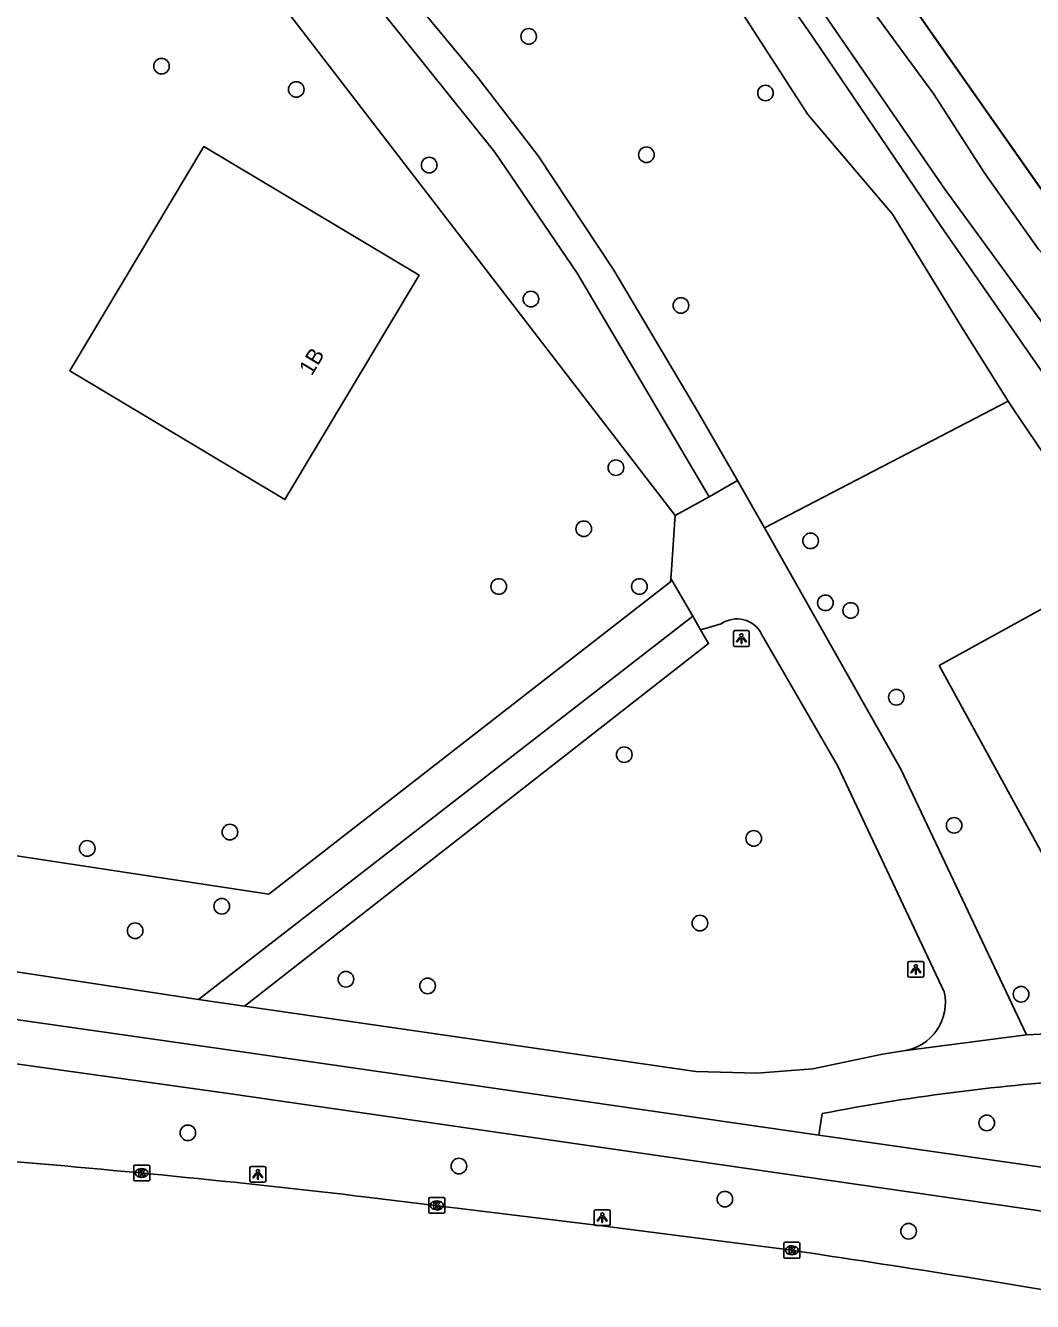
# Model space of a CAD drawing. Extents: x 162722 to 165099, y 384721 to 386283.
# Drawn here: x 163045.4 to 163108.6, y 385401.7 to 385481.8 of the extents above; entities that cross this region are included whole.
import ezdxf

# ---------------------------------------------------------------- set-up
doc = ezdxf.new("R2010")
doc.units = 0
for name, color, linetype in [('IMGEO_Boom', 7, 'Continuous'), ('IMGEO_Fietspad_gesloten', 7, 'Continuous'), ('IMGEO_Gemengd_bos', 7, 'Continuous'), ('IMGEO_Groenvoorziening', 7, 'Continuous'), ('IMGEO_Hek', 7, 'Continuous'), ('IMGEO_Kolk', 7, 'Continuous'), ('IMGEO_Lichtpunt', 7, 'Continuous'), ('IMGEO_Loofbos', 7, 'Continuous'), ('IMGEO_Pand', 7, 'Continuous'), ('IMGEO_Pand_nummerreeks', 7, 'Continuous'), ('IMGEO_Rijbaan_lokaal_gesloten', 7, 'Continuous'), ('IMGEO_Rijbaan_lokaal_halfverhard', 7, 'Continuous'), ('IMGEO_Rijbaan_lokaal_open', 7, 'Continuous'), ('IMGEO_Voetpad_halfverhard', 7, 'Continuous'), ('IMGEO_Voetpad_open', 7, 'Continuous'), ('IMGEO_Waterloop', 7, 'Continuous')]:
    doc.layers.add(name, color=color, linetype=linetype)

msp = doc.modelspace()

# ---------------------------------------------------------------- linework, layer by layer
at = {"layer": 'IMGEO_Boom'}
for centre in [(163076.967, 385481.093), (163053.921, 385479.228), (163062.38, 385477.766), (163091.828, 385477.543), (163084.355, 385473.671), (163070.72, 385473.019), (163077.109, 385464.612), (163086.519, 385464.214), (163082.44, 385454.038), (163080.422, 385450.202), (163094.662, 385449.446), (163075.088, 385446.582), (163083.915, 385446.582), (163095.591, 385445.557), (163097.177, 385445.078), (163100.041, 385439.634), (163082.964, 385436.031), (163103.669, 385431.595), (163058.213, 385431.175), (163091.092, 385430.776), (163049.259, 385430.147), (163057.702, 385426.517), (163087.711, 385425.463), (163052.267, 385424.981), (163065.493, 385421.938), (163070.621, 385421.52), (163107.87, 385420.998), (163055.574, 385412.305), (163105.715, 385412.927), (163072.588, 385410.217), (163089.279, 385408.144), (163100.808, 385406.127)]:
    msp.add_circle(centre, 0.489, dxfattribs=at)
at = {"layer": 'IMGEO_Fietspad_gesloten'}
for points in [[(163095.179, 385412.164), (163058.54, 385417.454), (163026.168, 385422.069), (163017.969, 385423.237)], [(163109.638, 385407.325), (163058.121, 385414.782), (163022.454, 385419.756), (163017.074, 385420.501)], [(163110.177, 385409.999), (163095.179, 385412.164)]]:
    msp.add_lwpolyline(points, dxfattribs=at)
at = {"layer": 'IMGEO_Gemengd_bos'}
for points in [[(162941.783, 385601.597), (162943.356, 385599.196), (162964.203, 385567.384), (163064.479, 385535.103), (163132.903, 385437.69)], [(163132.903, 385437.69), (163126.008, 385446.441), (163112.408, 385463.983), (163108.936, 385467.766), (163105.562, 385472.557), (163102.394, 385477.48), (163076.802, 385512.35), (163072.908, 385518.017), (163068.377, 385524.826), (163064.382, 385529.402), (163061.597, 385531.851), (163060.108, 385532.915), (163056.828, 385534.61), (163053.315, 385535.992), (163045.604, 385538.233), (163026.296, 385544.554), (163015.591, 385548.222), (163006.605, 385550.912), (162999.829, 385553.169), (162996.056, 385554.401), (162992.253, 385555.088), (162988.667, 385555.454), (162985.508, 385555.442), (162981.516, 385555.113)], [(163107.063, 385458.212), (163107.373, 385457.719), (163109.289, 385454.892), (163110.85, 385453.281), (163118.716, 385442.09), (163126.225, 385430.744), (163129.134, 385425.628), (163129.245, 385425.519)], [(163102.722, 385441.634), (163110.127, 385445.694), (163120.226, 385427.275), (163112.822, 385423.215), (163102.722, 385441.634)]]:
    msp.add_lwpolyline(points, dxfattribs=at)
at = {"layer": 'IMGEO_Groenvoorziening'}
msp.add_lwpolyline([(163085.887, 385447.091), (163085.872, 385446.874), (163060.661, 385427.284), (163041.362, 385430.205), (163015.707, 385479.424), (163043.877, 385500), (163046.824, 385502.152), (163048.49, 385500), (163086.158, 385451.027)], dxfattribs=at)
at = {"layer": 'IMGEO_Hek'}
msp.add_lwpolyline([(163145.507, 385428.793), (163137.824, 385430.639), (163064.479, 385535.103)], dxfattribs=at)
at = {"layer": 'IMGEO_Kolk'}
for p, q in [((163052.179, 385409.357), (163052.179, 385410.209)), ((163052.254, 385410.283), (163053.106, 385410.283)), ((163052.667, 385410.063), (163052.692, 385410.063)), ((163053.18, 385410.209), (163053.18, 385409.357)), ((163053.106, 385409.283), (163052.254, 385409.283)), ((163052.69, 385409.503), (163052.665, 385409.503)), ((163070.7, 385407.328), (163070.7, 385408.18)), ((163070.775, 385408.254), (163071.627, 385408.254)), ((163071.188, 385408.034), (163071.213, 385408.034)), ((163071.701, 385408.18), (163071.701, 385407.328)), ((163071.627, 385407.254), (163070.775, 385407.254)), ((163071.211, 385407.474), (163071.186, 385407.474)), ((163092.987, 385404.508), (163092.987, 385405.36)), ((163093.062, 385405.434), (163093.914, 385405.434)), ((163093.475, 385405.214), (163093.5, 385405.214)), ((163093.988, 385405.36), (163093.988, 385404.508)), ((163093.914, 385404.434), (163093.062, 385404.434)), ((163093.498, 385404.654), (163093.473, 385404.654))]:
    msp.add_line(p, q, dxfattribs=at)
for points in [[(163052.179, 385409.357), (163052.179, 385410.209)], [(163052.254, 385410.283), (163053.106, 385410.283)], [(163052.5, 385409.983), (163052.623, 385409.983), (163052.623, 385409.832), (163052.753, 385409.983), (163052.917, 385409.983), (163052.771, 385409.832), (163052.924, 385409.583), (163052.772, 385409.583), (163052.687, 385409.747), (163052.623, 385409.68), (163052.623, 385409.583), (163052.5, 385409.583), (163052.5, 385409.983)], [(163053.18, 385410.209), (163053.18, 385409.357)], [(163053.106, 385409.283), (163052.254, 385409.283)], [(163070.7, 385407.328), (163070.7, 385408.18)], [(163070.775, 385408.254), (163071.627, 385408.254)], [(163071.701, 385408.18), (163071.701, 385407.328)], [(163071.627, 385407.254), (163070.775, 385407.254)], [(163071.021, 385407.954), (163071.144, 385407.954), (163071.144, 385407.803), (163071.274, 385407.954), (163071.438, 385407.954), (163071.292, 385407.803), (163071.445, 385407.554), (163071.293, 385407.554), (163071.208, 385407.718), (163071.144, 385407.651), (163071.144, 385407.554), (163071.021, 385407.554), (163071.021, 385407.954)], [(163092.987, 385404.508), (163092.987, 385405.36)], [(163093.062, 385405.434), (163093.914, 385405.434)], [(163093.308, 385405.134), (163093.431, 385405.134), (163093.431, 385404.983), (163093.561, 385405.134), (163093.725, 385405.134), (163093.579, 385404.983), (163093.732, 385404.734), (163093.58, 385404.734), (163093.495, 385404.898), (163093.431, 385404.831), (163093.431, 385404.734), (163093.308, 385404.734), (163093.308, 385405.134)], [(163093.988, 385405.36), (163093.988, 385404.508)], [(163093.914, 385404.434), (163093.062, 385404.434)]]:
    msp.add_lwpolyline(points, dxfattribs=at)
for centre, start, end in [((163052.256, 385410.207), 91.55205, 178.44795), ((163052.256, 385410.207), 91.55205, 178.44795), ((163053.104, 385410.207), 1.55205, 88.44795), ((163053.104, 385410.207), 1.55205, 88.44795), ((163052.256, 385409.359), 181.55205, 268.44795), ((163052.256, 385409.359), 181.55205, 268.44795), ((163053.104, 385409.359), 271.55205, 358.44795), ((163053.104, 385409.359), 271.55205, 358.44795), ((163070.777, 385408.178), 91.55205, 178.44795), ((163070.777, 385408.178), 91.55205, 178.44795), ((163071.625, 385408.178), 1.55205, 88.44795), ((163071.625, 385408.178), 1.55205, 88.44795), ((163070.777, 385407.33), 181.55205, 268.44795), ((163070.777, 385407.33), 181.55205, 268.44795), ((163071.625, 385407.33), 271.55205, 358.44795), ((163071.625, 385407.33), 271.55205, 358.44795), ((163093.064, 385405.358), 91.55205, 178.44795), ((163093.064, 385405.358), 91.55205, 178.44795), ((163093.912, 385405.358), 1.55205, 88.44795), ((163093.912, 385405.358), 1.55205, 88.44795), ((163093.064, 385404.51), 181.55205, 268.44795), ((163093.064, 385404.51), 181.55205, 268.44795), ((163093.912, 385404.51), 271.55205, 358.44795), ((163093.912, 385404.51), 271.55205, 358.44795)]:
    msp.add_arc(centre, 0.0765, start, end, dxfattribs=at)
for centre, major_axis, ratio, start_param, end_param in [((163052.666, 385409.783), (-0.387, 0.002), 0.722429, 4.712389, 7.853982), ((163052.691, 385409.783), (-0.39, 0.002), 0.717154, 1.570796, 4.712389), ((163071.187, 385407.754), (-0.387, 0.002), 0.722429, 4.712389, 7.853982), ((163071.212, 385407.754), (-0.39, 0.002), 0.717154, 1.570796, 4.712389), ((163093.474, 385404.934), (-0.387, 0.002), 0.722429, 4.712389, 7.853982), ((163093.499, 385404.934), (-0.39, 0.002), 0.717154, 1.570796, 4.712389)]:
    msp.add_ellipse(centre, major_axis=major_axis, ratio=ratio, start_param=start_param, end_param=end_param, dxfattribs=at)
at = {"layer": 'IMGEO_Lichtpunt'}
for p, q in [((163089.818, 385443.721), (163089.818, 385442.914)), ((163089.818, 385443.721), (163089.818, 385442.914)), ((163090.72, 385443.816), (163089.912, 385443.816)), ((163090.72, 385443.816), (163089.912, 385443.816)), ((163090.814, 385442.914), (163090.814, 385443.721)), ((163090.814, 385442.914), (163090.814, 385443.721)), ((163089.912, 385442.82), (163090.72, 385442.82)), ((163089.912, 385442.82), (163090.72, 385442.82)), ((163100.764, 385422.965), (163100.764, 385422.158)), ((163100.764, 385422.965), (163100.764, 385422.158)), ((163101.666, 385423.06), (163100.858, 385423.06)), ((163101.666, 385423.06), (163100.858, 385423.06)), ((163101.76, 385422.158), (163101.76, 385422.965)), ((163101.76, 385422.158), (163101.76, 385422.965)), ((163100.858, 385422.064), (163101.666, 385422.064)), ((163100.858, 385422.064), (163101.666, 385422.064)), ((163059.472, 385410.103), (163059.472, 385409.296)), ((163059.472, 385410.103), (163059.472, 385409.296)), ((163060.374, 385410.198), (163059.566, 385410.198)), ((163060.374, 385410.198), (163059.566, 385410.198)), ((163060.468, 385409.296), (163060.468, 385410.103)), ((163060.468, 385409.296), (163060.468, 385410.103)), ((163059.566, 385409.202), (163060.374, 385409.202)), ((163059.566, 385409.202), (163060.374, 385409.202)), ((163081.086, 385407.388), (163081.086, 385406.581)), ((163081.086, 385407.388), (163081.086, 385406.581)), ((163081.988, 385407.483), (163081.18, 385407.483)), ((163081.988, 385407.483), (163081.18, 385407.483)), ((163082.082, 385406.581), (163082.082, 385407.388)), ((163082.082, 385406.581), (163082.082, 385407.388)), ((163081.18, 385406.487), (163081.988, 385406.487)), ((163081.18, 385406.487), (163081.988, 385406.487))]:
    msp.add_line(p, q, dxfattribs=at)
for points in [[(163090.192, 385443.385), (163090.231, 385443.357), (163090.043, 385443.095), (163090.005, 385443.122), (163090.192, 385443.385)], [(163090.294, 385443.337), (163090.341, 385443.337), (163090.341, 385443.015), (163090.294, 385443.015), (163090.294, 385443.337)], [(163090.404, 385443.357), (163090.442, 385443.384), (163090.629, 385443.122), (163090.59, 385443.094), (163090.404, 385443.357)], [(163101.138, 385422.629), (163101.177, 385422.601), (163100.989, 385422.339), (163100.951, 385422.366), (163101.138, 385422.629)], [(163101.24, 385422.581), (163101.287, 385422.581), (163101.287, 385422.259), (163101.24, 385422.259), (163101.24, 385422.581)], [(163101.35, 385422.601), (163101.388, 385422.628), (163101.575, 385422.366), (163101.536, 385422.338), (163101.35, 385422.601)], [(163059.846, 385409.767), (163059.885, 385409.739), (163059.697, 385409.477), (163059.659, 385409.504), (163059.846, 385409.767)], [(163059.948, 385409.719), (163059.995, 385409.719), (163059.995, 385409.397), (163059.948, 385409.397), (163059.948, 385409.719)], [(163060.058, 385409.739), (163060.096, 385409.766), (163060.283, 385409.504), (163060.244, 385409.476), (163060.058, 385409.739)], [(163081.46, 385407.052), (163081.499, 385407.024), (163081.311, 385406.762), (163081.273, 385406.789), (163081.46, 385407.052)], [(163081.562, 385407.004), (163081.609, 385407.004), (163081.609, 385406.682), (163081.562, 385406.682), (163081.562, 385407.004)], [(163081.672, 385407.024), (163081.71, 385407.051), (163081.897, 385406.789), (163081.858, 385406.761), (163081.672, 385407.024)]]:
    msp.add_lwpolyline(points, dxfattribs=at)
for centre in [(163090.317, 385443.519), (163101.263, 385422.763), (163059.971, 385409.901), (163081.585, 385407.186)]:
    msp.add_circle(centre, 0.0994, dxfattribs=at)
for centre, start, end in [((163089.912, 385443.721), 90, 180), ((163089.912, 385443.721), 90, 180), ((163090.72, 385443.721), 0, 90), ((163090.72, 385443.721), 0, 90), ((163089.912, 385442.914), 180, 270), ((163089.912, 385442.914), 180, 270), ((163090.72, 385442.914), 270, 0), ((163090.72, 385442.914), 270, 360), ((163100.858, 385422.965), 90, 180), ((163100.858, 385422.965), 90, 180), ((163101.666, 385422.965), 0, 90), ((163101.666, 385422.965), 0, 90), ((163100.858, 385422.158), 180, 270), ((163100.858, 385422.158), 180, 270), ((163101.666, 385422.158), 270, 0), ((163101.666, 385422.158), 270, 360), ((163059.566, 385410.103), 90, 180), ((163059.566, 385410.103), 90, 180), ((163060.374, 385410.103), 0, 90), ((163060.374, 385410.103), 0, 90), ((163059.566, 385409.296), 180, 270), ((163059.566, 385409.296), 180, 270), ((163060.374, 385409.296), 270, 0), ((163060.374, 385409.296), 270, 360), ((163081.18, 385407.388), 90, 180), ((163081.18, 385407.388), 90, 180), ((163081.988, 385407.388), 0, 90), ((163081.988, 385407.388), 0, 90), ((163081.18, 385406.581), 180, 270), ((163081.18, 385406.581), 180, 270), ((163081.988, 385406.581), 270, 0), ((163081.988, 385406.581), 270, 360)]:
    msp.add_arc(centre, 0.0946, start, end, dxfattribs=at)
at = {"layer": 'IMGEO_Loofbos'}
for points in [[(163065.571, 385518.987), (163079.293, 385500), (163079.745, 385499.384), (163089.045, 385484.615), (163094.495, 385476.185), (163099.792, 385469.938), (163104.137, 385462.871), (163107.063, 385458.212)], [(163107.063, 385458.212), (163091.761, 385450.255)]]:
    msp.add_lwpolyline(points, dxfattribs=at)
at = {"layer": 'IMGEO_Pand'}
msp.add_lwpolyline([(163048.314, 385460.365), (163048.161, 385460.109), (163061.669, 385452.033), (163070.085, 385466.109), (163056.576, 385474.185), (163048.314, 385460.365)], dxfattribs=at)
at = {"layer": 'IMGEO_Rijbaan_lokaal_gesloten'}
msp.add_lwpolyline([(163093.48, 385404.933), (163081.394, 385406.487), (163066.81, 385408.27)], dxfattribs=at)
for centre, radius, start, end in [((162991.359, 384769.082), 643.626, 83.267863, 85.439495), ((162950.273, 384437.167), 978.304, 80.383106, 81.582634)]:
    msp.add_arc(centre, radius, start, end, dxfattribs=at)
at = {"layer": 'IMGEO_Rijbaan_lokaal_halfverhard'}
for points in [[(162902.26, 385552.656), (162926.433, 385547.691), (162949.11, 385541.713), (162957.063, 385539.878), (163000, 385531.52), (163004.024, 385530.737), (163011.915, 385528.474), (163019.714, 385525.362), (163027.52, 385521.371), (163041.204, 385514.042), (163048.039, 385509.513), (163053.688, 385503.379), (163056.355, 385500), (163063.945, 385490.383), (163073.768, 385478.525), (163077.565, 385473.594), (163082.315, 385466.43), (163087.634, 385457.479), (163090.079, 385453.228)], [(163088.288, 385452.21), (163080.016, 385466.238), (163074.845, 385473.83), (163053.861, 385500), (163052.046, 385502.264), (163046.585, 385508.238), (163039.88, 385512.477), (163026.036, 385519.986), (163018.62, 385523.736), (163011.2, 385526.708), (163003.668, 385528.819), (163000, 385529.535), (162963.672, 385536.629), (162948.475, 385539.895), (162925.687, 385545.884), (162916.215, 385547.954)]]:
    msp.add_lwpolyline(points, dxfattribs=at)
at = {"layer": 'IMGEO_Rijbaan_lokaal_open'}
for points in [[(163088.288, 385452.21), (163090.079, 385453.228)], [(163090.079, 385453.228), (163091.761, 385450.255)], [(163086.158, 385451.027), (163088.288, 385452.21)], [(163086.158, 385451.027), (163086.141, 385450.768), (163085.923, 385447.617), (163085.887, 385447.091)], [(163091.761, 385450.255), (163100.324, 385435.126), (163108.21, 385418.448)], [(163087.262, 385444.719), (163085.887, 385447.091)], [(163087.262, 385444.719), (163087.758, 385443.862)], [(163089.043, 385444.237), (163087.758, 385443.862)], [(163103.04, 385421.152), (163096.36, 385435.305), (163091.586, 385443.599)], [(163108.21, 385418.448), (163100.488, 385417.453)]]:
    msp.add_lwpolyline(points, dxfattribs=at)
for centre, radius, start, end in [((163090.036, 385442.808), 1.74, 27.03376, 124.79835), ((163100.079, 385420.465), 3.04, 277.73546, 13.05969)]:
    msp.add_arc(centre, radius, start, end, dxfattribs=at)
at = {"layer": 'IMGEO_Voetpad_halfverhard'}
for points in [[(163056.246, 385420.663), (163087.262, 385444.719)], [(163087.758, 385443.862), (163088.258, 385442.999), (163059.128, 385420.258)]]:
    msp.add_lwpolyline(points, dxfattribs=at)
at = {"layer": 'IMGEO_Voetpad_open'}
for points in [[(163015.718, 385426.626), (163018.644, 385426.352), (163024.306, 385425.516), (163056.246, 385420.663)], [(163059.128, 385420.258), (163056.246, 385420.663)], [(163059.128, 385420.258), (163087.455, 385416.144), (163091.285, 385416.054), (163094.793, 385416.322), (163099.175, 385417.23), (163100.488, 385417.453)], [(163108.21, 385418.448), (163110.388, 385418.552), (163117.089, 385418.91), (163123.979, 385418.859)], [(163095.381, 385413.513), (163095.179, 385412.164)]]:
    msp.add_lwpolyline(points, dxfattribs=at)
msp.add_arc((163120.459, 385284.114), 131.807, 93.86489, 100.96828, dxfattribs=at)
at = {"layer": 'IMGEO_Waterloop'}
msp.add_lwpolyline([(163088.254, 385493.061), (163103.081, 385471.502), (163113.814, 385456.804), (163131.507, 385431.213), (163132.919, 385429.672), (163134.434, 385428.43), (163135.588, 385427.421), (163136.991, 385426.889), (163138.729, 385426.54), (163139.881, 385426.336), (163140.336, 385425.945), (163139.848, 385423.908), (163139.268, 385423.85), (163138.068, 385423.93), (163136.468, 385424.559), (163134.582, 385425.339), (163132.414, 385426.973), (163130.034, 385429.822), (163122.503, 385441.073), (163116.042, 385450.62), (163112.829, 385454.797), (163102.865, 385469.17), (163094.88, 385480.914), (163085.539, 385494.425)], dxfattribs=at)

# ---------------------------------------------------------------- texts
at = {"layer": 'IMGEO_Pand_nummerreeks'}
msp.add_text('1B', height=1, rotation=59.12658, dxfattribs=at).set_placement((163063.348, 385459.752))

doc.saveas('drawing.dxf')
